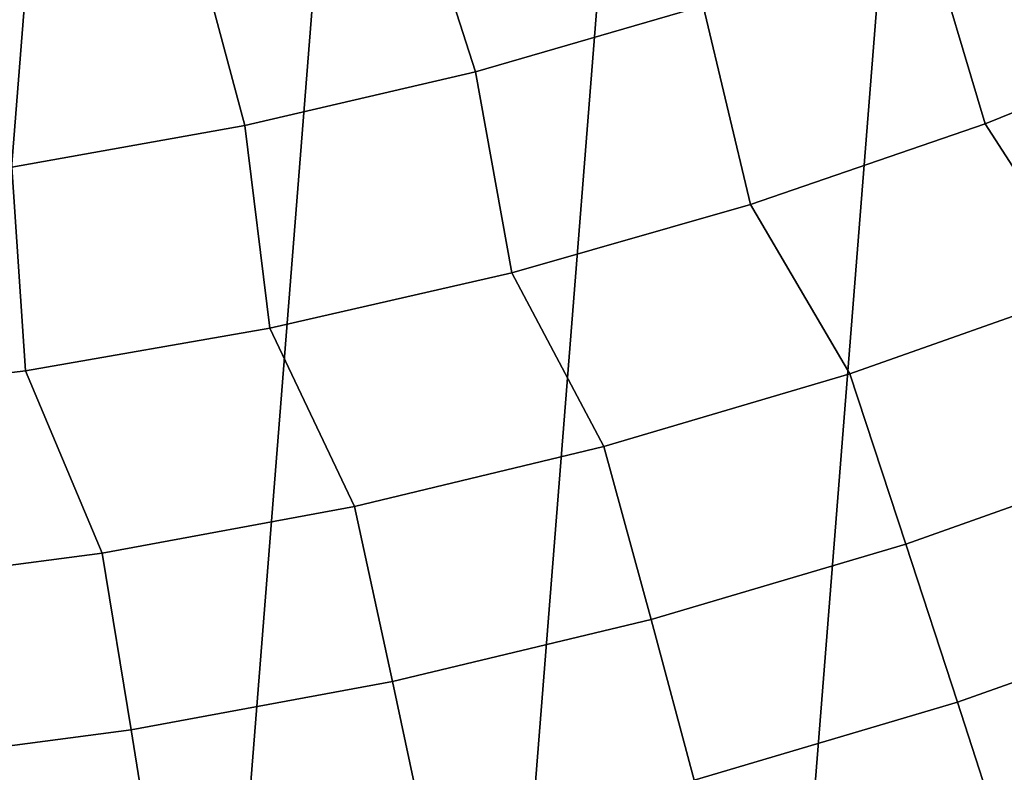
# Model space of a CAD drawing. Header units: metres. Extents: x -167 to 28, y -50 to 27.
# Tile 265 of 331: x 3.29 to 8.03, y -24.36 to -20.73. Entities that reach past the tile are written whole.
import ezdxf

# ---------------------------------------------------------------- set-up
doc = ezdxf.new("R2010")
doc.units = ezdxf.units.M
doc.layers.add('solid_12_065_011_XXX', color=7, linetype='CONTINUOUS')

msp = doc.modelspace()

# ---------------------------------------------------------------- linework, layer by layer
at = {"layer": 'solid_12_065_011_XXX'}
for points in [[(4.207098, 26.262609, 0.2), (0.022623, -26.597439, 0.2), (-1.392003, -26.561003, 0.2), (2.802653, 26.449375, 0.2)], [(5.599999, 26.00124, 0.2), (1.438912, -26.558498, 0.2), (0.022623, -26.597439, 0.2), (4.207098, 26.262609, 0.2)], [(6.976521, 25.666178, 0.2), (2.851502, -26.444155, 0.2), (1.438912, -26.558498, 0.2), (5.599999, 26.00124, 0.2)], [(8.333064, 25.258354, 0.2), (4.255505, -26.254814, 0.2), (2.851502, -26.444155, 0.2), (6.976521, 25.666178, 0.2)], [(9.666076, 24.778851, 0.2), (5.647253, -25.991018, 0.2), (4.255505, -26.254814, 0.2), (8.333064, 25.258354, 0.2)], [(10.971596, 24.229086, 0.2), (7.02309, -25.653473, 0.2), (5.647253, -25.991018, 0.2), (9.666076, 24.778851, 0.2)], [(12.24579, 23.610701, 0.2), (8.378925, -25.243179, 0.2), (7.02309, -25.653473, 0.2), (10.971596, 24.229086, 0.2)], [(5.16588, -19.996759, 136.214035), (5.484491, -20.985022, 135.144974), (6.580342, -20.667603, 135.144974), (6.212434, -19.69676, 136.214035)], [(8.714444, -19.862255, 135.144974), (7.657987, -20.293003, 135.144974), (7.93888, -21.235798, 134.024979), (9.047316, -20.78776, 134.024979)], [(4.104972, -20.241194, 136.214035), (4.373465, -21.244377, 135.144974), (5.484491, -20.985022, 135.144974), (5.16588, -19.996759, 136.214035)], [(3.032657, -20.429384, 136.214035), (3.250338, -21.444954, 135.144974), (4.373465, -21.244377, 135.144974), (4.104972, -20.241194, 136.214035)], [(7.657987, -20.293003, 135.144974), (6.580342, -20.667603, 135.144974), (6.808366, -21.624779, 134.024979), (7.93888, -21.235798, 134.024979)], [(6.580342, -20.667603, 135.144974), (5.484491, -20.985022, 135.144974), (5.658919, -21.953623, 134.024979), (6.808366, -21.624779, 134.024979)], [(7.93888, -21.235798, 134.024979), (8.451526, -22.029243, 132.856903), (9.59304, -21.556656, 132.856903), (9.047316, -20.78776, 134.024979)], [(5.484491, -20.985022, 135.144974), (4.373465, -21.244377, 135.144974), (4.493735, -22.221415, 134.024979), (5.658919, -21.953623, 134.024979)], [(4.373465, -21.244377, 135.144974), (3.250338, -21.444954, 135.144974), (3.316054, -22.42741, 134.024979), (4.493735, -22.221415, 134.024979)], [(6.808366, -21.624779, 134.024979), (7.28684, -22.441431, 132.856903), (8.451526, -22.029243, 132.856903), (7.93888, -21.235798, 134.024979)], [(3.250338, -21.444954, 135.144974), (2.118219, -21.586197, 135.144974), (2.129151, -22.571035, 134.024979), (3.316054, -22.42741, 134.024979)], [(5.658919, -21.953623, 134.024979), (6.102175, -22.792089, 132.856903), (7.28684, -22.441431, 132.856903), (6.808366, -21.624779, 134.024979)], [(4.493735, -22.221415, 134.024979), (4.90078, -23.080256, 132.856903), (6.102175, -22.792089, 132.856903), (5.658919, -21.953623, 134.024979)], [(8.76507, -22.833788, 131.643692), (8.451526, -22.029243, 132.856903), (7.28684, -22.441431, 132.856903), (7.558029, -23.261223, 131.643692)], [(3.316054, -22.42741, 134.024979), (3.685947, -23.305141, 132.856903), (4.90078, -23.080256, 132.856903), (4.493735, -22.221415, 134.024979)], [(2.129151, -22.571035, 134.024979), (2.461009, -23.466131, 132.856903), (3.685947, -23.305141, 132.856903), (3.316054, -22.42741, 134.024979)], [(7.558029, -23.261223, 131.643692), (7.28684, -22.441431, 132.856903), (6.102175, -22.792089, 132.856903), (6.330273, -23.624901, 131.643692)], [(6.330273, -23.624901, 131.643692), (6.102175, -22.792089, 132.856903), (4.90078, -23.080256, 132.856903), (5.085166, -23.923824, 131.643692)], [(7.805598, -24.023161, 130.388458), (9.052176, -23.581724, 130.388458), (8.76507, -22.833788, 131.643692), (7.558029, -23.261223, 131.643692)], [(5.085166, -23.923824, 131.643692), (4.90078, -23.080256, 132.856903), (3.685947, -23.305141, 132.856903), (3.826121, -24.157175, 131.643692)], [(6.537626, -24.39875, 130.388458), (7.805598, -24.023161, 130.388458), (7.558029, -23.261223, 131.643692), (6.330273, -23.624901, 131.643692)], [(3.826121, -24.157175, 131.643692), (3.685947, -23.305141, 132.856903), (2.461009, -23.466131, 132.856903), (2.556588, -24.324312, 131.643692)], [(9.052176, -23.581724, 130.388458), (7.805598, -24.023161, 130.388458), (8.033278, -24.723885, 129.094391), (9.316216, -24.269573, 129.094391)], [(5.251734, -24.707466, 130.388458), (6.537626, -24.39875, 130.388458), (6.330273, -23.624901, 131.643692), (5.085166, -23.923824, 131.643692)], [(3.951448, -24.94846, 130.388458), (5.251734, -24.707466, 130.388458), (5.085166, -23.923824, 131.643692), (3.826121, -24.157175, 131.643692)], [(7.805598, -24.023161, 130.388458), (6.537626, -24.39875, 130.388458), (6.72832, -25.110432, 129.094391), (8.033278, -24.723885, 129.094391)], [(2.640331, -25.121071, 130.388458), (3.951448, -24.94846, 130.388458), (3.826121, -24.157175, 131.643692), (2.556588, -24.324312, 131.643692)]]:
    msp.add_3dface(points, dxfattribs=at)

doc.saveas('drawing.dxf')
